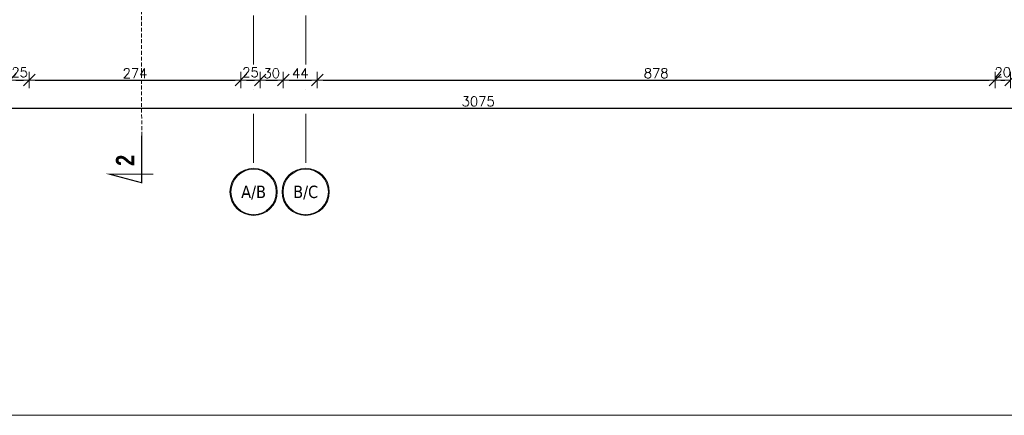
# Model space of a CAD drawing. Header units: millimetres. Extents: x 23192 to 177760, y -399809 to -79279.
# Tile 556 of 656: x 72258 to 73533, y -196253 to -195740. Entities that reach past the tile are written whole.
import ezdxf
from ezdxf.enums import TextEntityAlignment as Align

# ---------------------------------------------------------------- set-up
doc = ezdxf.new("R2010")
doc.units = ezdxf.units.MM
doc.linetypes.add('CARKOVANA', pattern=[7.5, 5, -2.5])
doc.linetypes.add('DASHDOT', pattern=[25.4, 12.7, -6.35, 0, -6.35])
doc.layers.get('0').update_dxf_attribs({"lineweight": 0})
for name, color, linetype, lineweight in [('!! 0_ Opis', 8, 'Continuous', 13), ('!! 0_Osie', 1, 'DASHDOT', 13), ('!! wymiary osi', 250, 'Continuous', 9), ('0-osie-liniA', 14, 'DASHDOT', 5), ('0-osie-tx', 66, 'Continuous', 9)]:
    doc.layers.add(name, color=color, linetype=linetype, lineweight=lineweight)
doc.layers.add('!! 0_ramki', color=66, linetype='Continuous', lineweight=9, plot=False)
doc.layers.add('!! 1_Wyburzenia', color=252, linetype='CARKOVANA', lineweight=13, true_color=0x696969)
doc.styles.add('STYLE7', font='ARIALNB.TTF')
doc.styles.add('TAHOMA', font='tahoma.ttf')
doc.styles.add('TXT', font='simplex.shx')
doc.dimstyles.new('DIM50', dxfattribs={"dimscale": 5, "dimtxt": 2.5, "dimasz": 1.5, "dimexe": 0, "dimexo": 0, "dimgap": 0.5, "dimtad": 1, "dimdec": 4, "dimrnd": 0.5, "dimdsep": 46, "dimtxsty": 'TXT', "dimblk1": 'TICK1', "dimblk2": 'TICK1', "dimsah": 1, "dimcen": 0, "dimse1": 1, "dimse2": 1, "dimclrd": 1, "dimclre": 7, "dimclrt": 9, "dimadec": 0, "dimazin": 0, "dimtfac": 1, "dimtdec": 4, "dimtmove": 2, "dimatfit": 3, "dimldrblk": 'TICK1', "dimfxl": 1, "dimtolj": 1, "dimarcsym": 0})

# ---------------------------------------------------------------- blocks, each defined once
blk = doc.blocks.new('*U81')
h = blk.add_hatch(color=256)
edge = h.paths.add_edge_path()
edge.add_arc((0, 0), 30.6, 0, 360)
edge = h.paths.add_edge_path(flags=17)
edge.add_arc((0, 0), 29.4, 0, 360)
for radius in [30.6, 29.4]:
    blk.add_circle((0, 0), radius)
at = {"style": 'TAHOMA', "flags": 8}
blk.add_attdef('ANSICHTSNUMMER', text='', height=16, dxfattribs=at).set_placement((0, 0), align=Align.MIDDLE_CENTER)
blk = doc.blocks.new('BLOK OSI')
at = {"layer": '0-osie-liniA', "ltscale": 5}
for points in [[(50117.21142, -193635.47368), (50117.21142, -195993.9543)], [(50184.71142, -193635.47368), (50184.71142, -195993.9543)]]:
    blk.add_lwpolyline(points, dxfattribs=at)
at = {"layer": '0-osie-tx'}
ref = blk.add_blockref('*U81', (50117.21142, -196024.5543), dxfattribs=dict(at, rotation=180))
ref.add_attrib('ANSICHTSNUMMER', 'A/B', dxfattribs={"layer": '0', "height": 16, "style": 'TAHOMA', "flags": 8}).set_placement((50117.21142, -196024.5543), align=Align.MIDDLE_CENTER)
ref = blk.add_blockref('*U81', (50184.71142, -196024.5543), dxfattribs=dict(at, rotation=180))
ref.add_attrib('ANSICHTSNUMMER', 'B/C', dxfattribs={"layer": '0', "height": 16, "style": 'TAHOMA', "flags": 8}).set_placement((50184.71142, -196024.5543), align=Align.MIDDLE_CENTER)
blk = doc.blocks.new('TICK1')
at = {"color": 2}
blk.add_line((-1, -1), (1, 1), dxfattribs=at)
at = {"color": 0}
for p, q in [((0, 0), (-1, 0)), ((0, -1.4), (0, 1.4))]:
    blk.add_line(p, q, dxfattribs=at)
blk = doc.blocks.new('*D1809')
at = {"layer": '!! wymiary osi', "color": 1, "lineweight": -2, "transparency": 16777216}
blk.add_line((72252.9, -195818.2), (72262.9, -195818.2), dxfattribs=at)
at = {"layer": 'DEFPOINTS', "color": 0, "transparency": 16777216}
for p in [(72270.4, -195818.2), (72245.4, -195854.7), (72270.4, -195854.7)]:
    blk.add_point(p, dxfattribs=at)
at = {"layer": '!! wymiary osi', "color": 1, "lineweight": -2, "transparency": 16777216, "xscale": 7.5, "yscale": 7.5, "zscale": 7.5, "rotation": 180}
blk.add_blockref('TICK1', (72245.4, -195818.2), dxfattribs=at)
at = {"layer": '!! wymiary osi', "color": 1, "lineweight": -2, "transparency": 16777216, "xscale": 7.5, "yscale": 7.5, "zscale": 7.5}
blk.add_blockref('TICK1', (72270.4, -195818.2), dxfattribs=at)
at = {"layer": '!! wymiary osi', "color": 9, "transparency": 16777216, "insert": (72257.9, -195808.2), "char_height": 12.5, "attachment_point": 5, "style": 'TXT'}
blk.add_mtext('\\A1;25', dxfattribs=at)
blk = doc.blocks.new('*D1810')
at = {"layer": '!! wymiary osi', "color": 1, "lineweight": -2, "transparency": 16777216}
blk.add_line((72277.9, -195818.2), (72536.9, -195818.2), dxfattribs=at)
at = {"layer": 'DEFPOINTS', "color": 0, "transparency": 16777216}
for p in [(72544.4, -195818.2), (72270.4, -195854.7), (72544.4, -195854.7)]:
    blk.add_point(p, dxfattribs=at)
at = {"layer": '!! wymiary osi', "color": 1, "lineweight": -2, "transparency": 16777216, "xscale": 7.5, "yscale": 7.5, "zscale": 7.5, "rotation": 180}
blk.add_blockref('TICK1', (72270.4, -195818.2), dxfattribs=at)
at = {"layer": '!! wymiary osi', "color": 1, "lineweight": -2, "transparency": 16777216, "xscale": 7.5, "yscale": 7.5, "zscale": 7.5}
blk.add_blockref('TICK1', (72544.4, -195818.2), dxfattribs=at)
at = {"layer": '!! wymiary osi', "color": 9, "transparency": 16777216, "insert": (72407.4, -195809.4), "char_height": 12.5, "attachment_point": 5, "style": 'TXT'}
blk.add_mtext('\\A1;274', dxfattribs=at)
blk = doc.blocks.new('*D1811')
at = {"layer": '!! wymiary osi', "color": 1, "lineweight": -2, "transparency": 16777216}
blk.add_line((72551.9, -195818.2), (72561.9, -195818.2), dxfattribs=at)
at = {"layer": 'DEFPOINTS', "color": 0, "transparency": 16777216}
for p in [(72569.4, -195818.2), (72544.4, -195854.7), (72569.4, -195854.7)]:
    blk.add_point(p, dxfattribs=at)
at = {"layer": '!! wymiary osi', "color": 1, "lineweight": -2, "transparency": 16777216, "xscale": 7.5, "yscale": 7.5, "zscale": 7.5, "rotation": 180}
blk.add_blockref('TICK1', (72544.4, -195818.2), dxfattribs=at)
at = {"layer": '!! wymiary osi', "color": 1, "lineweight": -2, "transparency": 16777216, "xscale": 7.5, "yscale": 7.5, "zscale": 7.5}
blk.add_blockref('TICK1', (72569.4, -195818.2), dxfattribs=at)
at = {"layer": '!! wymiary osi', "color": 9, "transparency": 16777216, "insert": (72556.9, -195808.2), "char_height": 12.5, "attachment_point": 5, "style": 'TXT'}
blk.add_mtext('\\A1;25', dxfattribs=at)
blk = doc.blocks.new('*D1812')
at = {"layer": '!! wymiary osi', "color": 1, "lineweight": -2, "transparency": 16777216}
blk.add_line((72576.9, -195818.2), (72591.9, -195818.2), dxfattribs=at)
at = {"layer": 'DEFPOINTS', "color": 0, "transparency": 16777216}
for p in [(72599.4, -195818.2), (72569.4, -195854.7), (72599.4, -195854.7)]:
    blk.add_point(p, dxfattribs=at)
at = {"layer": '!! wymiary osi', "color": 1, "lineweight": -2, "transparency": 16777216, "xscale": 7.5, "yscale": 7.5, "zscale": 7.5, "rotation": 180}
blk.add_blockref('TICK1', (72569.4, -195818.2), dxfattribs=at)
at = {"layer": '!! wymiary osi', "color": 1, "lineweight": -2, "transparency": 16777216, "xscale": 7.5, "yscale": 7.5, "zscale": 7.5}
blk.add_blockref('TICK1', (72599.4, -195818.2), dxfattribs=at)
at = {"layer": '!! wymiary osi', "color": 9, "transparency": 16777216, "insert": (72584.4, -195809.4), "char_height": 12.5, "attachment_point": 5, "style": 'TXT'}
blk.add_mtext('\\A1;30', dxfattribs=at)
blk = doc.blocks.new('*D1813')
at = {"layer": '!! wymiary osi', "color": 1, "lineweight": -2, "transparency": 16777216}
blk.add_line((72606.9, -195818.2), (72635.9, -195818.2), dxfattribs=at)
at = {"layer": 'DEFPOINTS', "color": 0, "transparency": 16777216}
for p in [(72643.4, -195818.2), (72599.4, -195854.7), (72643.4, -195854.7)]:
    blk.add_point(p, dxfattribs=at)
at = {"layer": '!! wymiary osi', "color": 1, "lineweight": -2, "transparency": 16777216, "xscale": 7.5, "yscale": 7.5, "zscale": 7.5, "rotation": 180}
blk.add_blockref('TICK1', (72599.4, -195818.2), dxfattribs=at)
at = {"layer": '!! wymiary osi', "color": 1, "lineweight": -2, "transparency": 16777216, "xscale": 7.5, "yscale": 7.5, "zscale": 7.5}
blk.add_blockref('TICK1', (72643.4, -195818.2), dxfattribs=at)
at = {"layer": '!! wymiary osi', "color": 9, "transparency": 16777216, "insert": (72621.4, -195809.4), "char_height": 12.5, "attachment_point": 5, "style": 'TXT'}
blk.add_mtext('\\A1;44', dxfattribs=at)
blk = doc.blocks.new('*D1814')
at = {"layer": '!! wymiary osi', "color": 1, "lineweight": -2, "transparency": 16777216}
blk.add_line((72650.9, -195818.2), (73513.9, -195818.2), dxfattribs=at)
at = {"layer": 'DEFPOINTS', "color": 0, "transparency": 16777216}
for p in [(73521.4, -195818.2), (72643.4, -195854.7), (73521.4, -195854.7)]:
    blk.add_point(p, dxfattribs=at)
at = {"layer": '!! wymiary osi', "color": 1, "lineweight": -2, "transparency": 16777216, "xscale": 7.5, "yscale": 7.5, "zscale": 7.5, "rotation": 180}
blk.add_blockref('TICK1', (72643.4, -195818.2), dxfattribs=at)
at = {"layer": '!! wymiary osi', "color": 1, "lineweight": -2, "transparency": 16777216, "xscale": 7.5, "yscale": 7.5, "zscale": 7.5}
blk.add_blockref('TICK1', (73521.4, -195818.2), dxfattribs=at)
at = {"layer": '!! wymiary osi', "color": 9, "transparency": 16777216, "insert": (73082.4, -195809.4), "char_height": 12.5, "attachment_point": 5, "style": 'TXT'}
blk.add_mtext('\\A1;878', dxfattribs=at)
blk = doc.blocks.new('*D1815')
at = {"layer": '!! wymiary osi', "color": 1, "lineweight": -2, "transparency": 16777216}
blk.add_line((73528.9, -195818.2), (73533.9, -195818.2), dxfattribs=at)
at = {"layer": 'DEFPOINTS', "color": 0, "transparency": 16777216}
for p in [(73541.4, -195818.2), (73521.4, -195854.7), (73541.4, -195854.7)]:
    blk.add_point(p, dxfattribs=at)
at = {"layer": '!! wymiary osi', "color": 1, "lineweight": -2, "transparency": 16777216, "xscale": 7.5, "yscale": 7.5, "zscale": 7.5, "rotation": 180}
blk.add_blockref('TICK1', (73521.4, -195818.2), dxfattribs=at)
at = {"layer": '!! wymiary osi', "color": 1, "lineweight": -2, "transparency": 16777216, "xscale": 7.5, "yscale": 7.5, "zscale": 7.5}
blk.add_blockref('TICK1', (73541.4, -195818.2), dxfattribs=at)
at = {"layer": '!! wymiary osi', "color": 9, "transparency": 16777216, "insert": (73531.4, -195808.2), "char_height": 12.5, "attachment_point": 5, "style": 'TXT'}
blk.add_mtext('\\A1;20', dxfattribs=at)
blk = doc.blocks.new('*D1841')
at = {"layer": '!! wymiary osi', "color": 1, "lineweight": -2, "transparency": 16777216}
blk.add_line((71321.9, -195854.7), (74381.9, -195854.7), dxfattribs=at)
at = {"layer": 'DEFPOINTS', "color": 0, "transparency": 16777216}
for p in [(71314.4, -195642.6), (74389.4, -195642.6), (74389.4, -195854.7)]:
    blk.add_point(p, dxfattribs=at)
at = {"layer": '!! wymiary osi', "color": 1, "lineweight": -2, "transparency": 16777216, "xscale": 7.5, "yscale": 7.5, "zscale": 7.5, "rotation": 180}
blk.add_blockref('TICK1', (71314.4, -195854.7), dxfattribs=at)
at = {"layer": '!! wymiary osi', "color": 1, "lineweight": -2, "transparency": 16777216, "xscale": 7.5, "yscale": 7.5, "zscale": 7.5}
blk.add_blockref('TICK1', (74389.4, -195854.7), dxfattribs=at)
at = {"layer": '!! wymiary osi', "color": 9, "transparency": 16777216, "insert": (72851.9, -195846), "char_height": 12.5, "attachment_point": 5, "style": 'TXT'}
blk.add_mtext('\\A1;3075', dxfattribs=at)
blk = doc.blocks.new('oznaczenie przekroi')
at = {"layer": '!! 0_ Opis', "color": 2, "const_width": 1.44}
blk.add_lwpolyline([(86031.8, -195890.5), (86031.8, -195951.3), (85989.7, -195940.1), (86047, -195940.1)], dxfattribs=at)
blk.add_lwpolyline([(86031.8, -195890.5), (86031.8, -195951.3), (85989.7, -195940.1), (86047, -195940.1)], dxfattribs=at)
at = {"layer": '!! 1_Wyburzenia'}
blk.add_lwpolyline([(86031.8, -195890.5), (86028.2, -193636)], dxfattribs=at)
at = {"layer": '!! 0_ Opis', "color": 9, "style": 'STYLE7', "text_generation_flag": 6, "width": 0.95}
blk.add_text('2', height=24, rotation=270, dxfattribs=at).set_placement((86022.4, -195929.5))

msp = doc.modelspace()

# ---------------------------------------------------------------- linework, layer by layer
at = {"layer": '!! 0_ramki'}
msp.add_lwpolyline([(71005.14101, -193282.57641), (75205.14101, -193282.57641), (75205.14101, -196252.57641), (71005.14101, -196252.57641)], close=True, dxfattribs=at)

# ---------------------------------------------------------------- block references
at = {"layer": '!! 0_Osie'}
msp.add_blockref('BLOK OSI', (22443.71185, 61.46017), dxfattribs=at)
at = {"layer": '!! 1_Wyburzenia'}
msp.add_blockref('oznaczenie przekroi', (-13615.83086, 0), dxfattribs=at)

# ---------------------------------------------------------------- dimensions: what is measured, and where the dimension line sits
at = {"layer": '!! wymiary osi'}
for base, p1, p2, picture, middle in [((74389.42327, -195854.73717), (71314.42327, -195642.5883), (74389.42327, -195642.5883), '*D1841', (72851.92327, -195845.98717)), ((72270.42327, -195818.17071), (72245.42327, -195854.73717), (72270.42327, -195854.73717), '*D1809', (72257.92327, -195808.17071)), ((72544.42327, -195818.17071), (72270.42327, -195854.73717), (72544.42327, -195854.73717), '*D1810', (72407.42327, -195809.42071)), ((72569.42327, -195818.17071), (72544.42327, -195854.73717), (72569.42327, -195854.73717), '*D1811', (72556.92327, -195808.17071)), ((72599.42327, -195818.17071), (72569.42327, -195854.73717), (72599.42327, -195854.73717), '*D1812', (72584.42327, -195809.42071)), ((72643.42327, -195818.17071), (72599.42327, -195854.73717), (72643.42327, -195854.73717), '*D1813', (72621.42327, -195809.42071)), ((73521.42327, -195818.17071), (72643.42327, -195854.73717), (73521.42327, -195854.73717), '*D1814', (73082.42327, -195809.42071)), ((73541.42327, -195818.17071), (73521.42327, -195854.73717), (73541.42327, -195854.73717), '*D1815', (73531.42327, -195808.17071))]:
    dim = msp.add_linear_dim(base=base, p1=p1, p2=p2, dimstyle='DIM50', dxfattribs=at)
    dim.commit()
    dim.dimension.update_dxf_attribs({"geometry": picture, "text_midpoint": middle})

doc.saveas('drawing.dxf')
